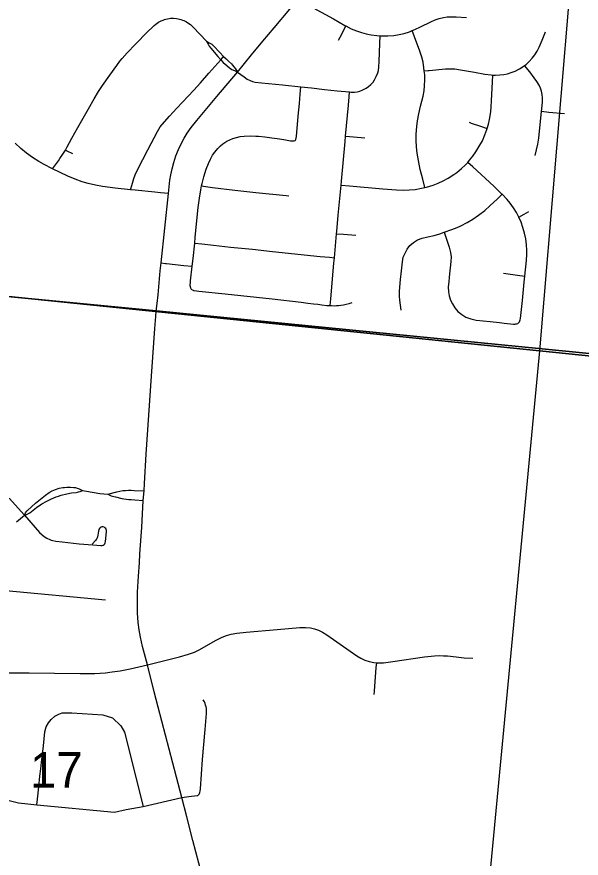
# Model space of a CAD drawing. Extents: x -1.4 to 35.4, y 0 to 22.
# Drawn here: x 29.913 to 30.581, y 13.771 to 14.766 of the extents above; entities that cross this region are included whole.
import ezdxf

# ---------------------------------------------------------------- set-up
doc = ezdxf.new("R2010")
doc.units = 0
for name, color, linetype in [('GM_X_City_Street', 7, 'Continuous'), ('GM_X_County_Road', 7, 'Continuous'), ('GM_X_Section', 7, 'Continuous'), ('GM_X_Section_Text', 7, 'Continuous'), ('GM_X_Township_Road', 7, 'Continuous'), ('SC_Scratch1', 7, 'Continuous')]:
    doc.layers.add(name, color=color, linetype=linetype)

msp = doc.modelspace()

# ---------------------------------------------------------------- linework, layer by layer
at = {"layer": 'GM_X_City_Street'}
for points in [[(30.26387, 14.77684), (30.28786, 14.76371), (30.30133, 14.75603), (30.3026, 14.7554), (30.30905, 14.75218), (30.31529, 14.74954), (30.32109, 14.74753), (30.32643, 14.74606), (30.33245, 14.74486), (30.33916, 14.74405), (30.34335, 14.74382), (30.34592, 14.74368), (30.35207, 14.74374), (30.35943, 14.74434), (30.3655, 14.74526), (30.37148, 14.74665), (30.37794, 14.74866), (30.38119, 14.74992), (30.38424, 14.75112), (30.39094, 14.75426), (30.40313, 14.7605), (30.40837, 14.76268), (30.41316, 14.76424), (30.41808, 14.76541), (30.42246, 14.76605), (30.4275, 14.76632), (30.43316, 14.7662), (30.44552, 14.76542)], [(29.97069, 14.6086), (29.97293, 14.61228), (29.9785, 14.62272), (29.98537, 14.63526), (29.99789, 14.65744), (30.00469, 14.6693), (30.00979, 14.67779), (30.01462, 14.68499), (30.0233, 14.6971), (30.03165, 14.70871), (30.03527, 14.71372), (30.03797, 14.71709), (30.04378, 14.72351), (30.0535, 14.73396), (30.06798, 14.74848), (30.07415, 14.75455), (30.07594, 14.75614), (30.07787, 14.75772), (30.08085, 14.75978), (30.08251, 14.76067), (30.08405, 14.76149), (30.08624, 14.76243), (30.08799, 14.76303), (30.08975, 14.76356), (30.0915, 14.76396), (30.0936, 14.7643), (30.09508, 14.76447), (30.09689, 14.76458), (30.0987, 14.76458), (30.10231, 14.76426), (30.10403, 14.76395), (30.10586, 14.76354), (30.10747, 14.76305), (30.10931, 14.76243), (30.11098, 14.76175), (30.11263, 14.76096), (30.1141, 14.76011), (30.11576, 14.75914), (30.11868, 14.757), (30.12184, 14.75413), (30.13773, 14.73753)], [(30.29369, 14.73843), (30.29565, 14.74216), (30.29845, 14.74749), (30.3026, 14.7554)], [(30.39596, 14.56434), (30.39353, 14.57405), (30.39066, 14.5855), (30.38841, 14.59645), (30.38702, 14.60503), (30.3862, 14.61244), (30.38582, 14.61988), (30.38588, 14.62733), (30.38648, 14.63663), (30.3873, 14.64341), (30.38874, 14.65135), (30.39089, 14.66041), (30.3939, 14.67247), (30.39507, 14.67857), (30.39576, 14.68474), (30.39605, 14.69156), (30.39586, 14.69777), (30.39534, 14.70249), (30.39498, 14.70579), (30.39389, 14.71253), (30.39249, 14.71858), (30.39028, 14.72568), (30.38396, 14.74254), (30.38119, 14.74992)], [(30.39534, 14.70249), (30.40005, 14.70279), (30.40129, 14.70287), (30.42053, 14.70454), (30.42667, 14.70481), (30.43156, 14.7046), (30.43827, 14.7037), (30.45476, 14.70065), (30.46704, 14.6985), (30.47451, 14.69751), (30.47638, 14.69742), (30.47956, 14.69727), (30.48461, 14.69748), (30.48964, 14.69808), (30.49398, 14.69898), (30.49823, 14.70027), (30.50292, 14.70215), (30.508, 14.70468), (30.51234, 14.70731), (30.5141, 14.70865), (30.51588, 14.70999), (30.51959, 14.71345), (30.52298, 14.7172), (30.52607, 14.7212), (30.52879, 14.72547), (30.5314, 14.73051), (30.53496, 14.73851), (30.53882, 14.74841)], [(30.13773, 14.73753), (30.14092, 14.73556), (30.14383, 14.73372), (30.14505, 14.73269), (30.14614, 14.7318), (30.15331, 14.72415), (30.15795, 14.71913)], [(30.13773, 14.73753), (30.13879, 14.7352), (30.13952, 14.73383), (30.14103, 14.73146), (30.14276, 14.72908), (30.15123, 14.7192), (30.15465, 14.71543)], [(30.17456, 14.70076), (30.18213, 14.69508), (30.18583, 14.69262), (30.18926, 14.69089), (30.19228, 14.68981), (30.19537, 14.68912), (30.2028, 14.68818), (30.22754, 14.68576), (30.24934, 14.68342), (30.26206, 14.68206), (30.27747, 14.68045), (30.29226, 14.67878), (30.30687, 14.67738), (30.309, 14.67718), (30.31282, 14.67719), (30.31602, 14.67759), (30.31913, 14.6784), (30.32269, 14.67981), (30.32662, 14.68188), (30.32928, 14.68371), (30.33212, 14.68627), (30.3347, 14.68913), (30.3365, 14.69178), (30.33857, 14.69571), (30.34027, 14.69981), (30.34111, 14.70293), (30.34166, 14.70708), (30.34193, 14.71357), (30.34291, 14.73459), (30.34335, 14.74382)], [(30.15465, 14.71543), (30.15668, 14.7177), (30.15795, 14.71913)], [(30.15795, 14.71913), (30.16079, 14.71641), (30.1636, 14.71375), (30.16713, 14.71054), (30.16861, 14.70906), (30.17018, 14.70718), (30.17198, 14.70483), (30.17456, 14.70076)], [(30.04765, 14.56172), (30.04916, 14.56692), (30.05151, 14.57495), (30.05325, 14.57951), (30.05638, 14.58621), (30.06813, 14.60879), (30.0799, 14.63066), (30.08296, 14.63595), (30.08513, 14.63887), (30.09375, 14.64859), (30.10255, 14.6582), (30.12262, 14.67945), (30.1306, 14.68817), (30.14038, 14.69944), (30.15465, 14.71543)], [(30.15465, 14.71543), (30.15753, 14.7124), (30.16157, 14.70862), (30.16471, 14.70594), (30.16611, 14.70499), (30.1676, 14.70412), (30.17072, 14.70256), (30.17456, 14.70076)], [(30.52645, 14.60216), (30.52821, 14.60879), (30.52969, 14.6155), (30.53083, 14.6229), (30.53414, 14.65456), (30.53444, 14.65746), (30.53518, 14.66555), (30.53524, 14.67061), (30.53485, 14.67441), (30.53401, 14.67814), (30.53278, 14.68175), (30.53122, 14.68523), (30.52869, 14.6896), (30.52548, 14.69425), (30.52008, 14.7011), (30.5141, 14.70865)], [(30.29691, 14.56719), (30.30692, 14.5663), (30.34651, 14.56275), (30.3626, 14.56164), (30.37062, 14.56135), (30.378, 14.56155), (30.38456, 14.56216), (30.39202, 14.56344), (30.39596, 14.56434), (30.39803, 14.56482), (30.4057, 14.56711), (30.41199, 14.56957), (30.41754, 14.57221), (30.42348, 14.57548), (30.43029, 14.57975), (30.43379, 14.58228), (30.43953, 14.58693), (30.44359, 14.59067), (30.44673, 14.59411), (30.44899, 14.59659), (30.45283, 14.60137), (30.45633, 14.60644), (30.46119, 14.61432), (30.4641, 14.61974), (30.46712, 14.62648), (30.46944, 14.63285), (30.46981, 14.63406), (30.4714, 14.63934), (30.47252, 14.64474), (30.47393, 14.65388), (30.4745, 14.65982), (30.47497, 14.66683), (30.476, 14.68917), (30.47638, 14.69742)], [(30.12068, 14.4434), (30.12008, 14.44392), (30.11958, 14.44461), (30.11924, 14.44518), (30.11896, 14.4458), (30.11875, 14.44653), (30.11859, 14.44714), (30.1185, 14.44786), (30.11845, 14.44926), (30.11857, 14.45211), (30.11876, 14.45418), (30.12063, 14.47118), (30.12175, 14.48022), (30.1237, 14.49843), (30.12447, 14.50554), (30.12799, 14.54079), (30.12928, 14.55192), (30.13084, 14.56178), (30.13182, 14.56646), (30.13238, 14.56912), (30.13449, 14.57696), (30.13739, 14.58587), (30.14007, 14.59288), (30.14243, 14.59804), (30.14492, 14.60243), (30.14744, 14.60607), (30.15108, 14.61044), (30.15419, 14.61359), (30.15716, 14.61601), (30.16191, 14.61912), (30.16526, 14.62095), (30.1688, 14.62241), (30.17305, 14.62368), (30.17739, 14.62457), (30.18242, 14.62515), (30.18929, 14.62541), (30.1962, 14.6251), (30.19934, 14.62492), (30.20674, 14.62418), (30.21493, 14.62323), (30.22148, 14.62228), (30.22911, 14.62104), (30.23695, 14.61973), (30.23993, 14.6195), (30.24158, 14.61966), (30.24249, 14.61998), (30.24319, 14.62055), (30.24358, 14.62131), (30.24422, 14.62478), (30.24628, 14.6489), (30.24765, 14.66375), (30.24861, 14.67488), (30.24934, 14.68342)], [(30.28398, 14.42475), (30.28468, 14.43263), (30.28842, 14.47472), (30.28899, 14.48127), (30.2915, 14.50978), (30.29173, 14.5125), (30.29348, 14.53154), (30.29691, 14.56719), (30.29736, 14.57188), (30.30176, 14.61891), (30.30233, 14.62521), (30.30562, 14.66163), (30.30641, 14.67156), (30.30687, 14.67738)], [(30.53414, 14.65456), (30.54276, 14.65366), (30.56122, 14.65174)], [(30.44858, 14.64148), (30.45087, 14.64065), (30.46179, 14.63685), (30.46981, 14.63406)], [(30.09267, 14.55718), (30.08335, 14.55821), (30.0766, 14.55895), (30.05309, 14.56115), (30.04765, 14.56172), (30.02961, 14.56362), (30.0148, 14.5655), (30.0062, 14.56703), (29.99768, 14.56901), (29.9904, 14.57124), (29.98226, 14.5741), (29.97369, 14.57785), (29.9555, 14.58646), (29.95459, 14.58689), (29.94571, 14.59145), (29.93922, 14.59518), (29.93191, 14.59998), (29.92485, 14.60516), (29.91809, 14.61069), (29.91113, 14.61697)], [(30.30233, 14.62521), (30.31149, 14.62433), (30.32509, 14.62301)], [(29.9555, 14.58646), (29.96243, 14.596), (29.96427, 14.59853), (29.96839, 14.60481), (29.97069, 14.6086)], [(29.97069, 14.6086), (29.97235, 14.60782), (29.97896, 14.60471)], [(30.50616, 14.40358), (30.50705, 14.40441), (30.50802, 14.40558), (30.50857, 14.40669), (30.50898, 14.40787), (30.50926, 14.40938), (30.5114, 14.43089), (30.51375, 14.45252), (30.51447, 14.45963), (30.5163, 14.47792), (30.51681, 14.48542), (30.51681, 14.49046), (30.51637, 14.49673), (30.51542, 14.50357), (30.51401, 14.51032), (30.51216, 14.51698), (30.50986, 14.5235), (30.50736, 14.52919), (30.50439, 14.53481), (30.50106, 14.54014), (30.497, 14.54573), (30.49338, 14.55007), (30.48735, 14.55639), (30.4869, 14.55686), (30.47755, 14.56603), (30.45271, 14.58865), (30.44673, 14.59411)], [(30.13182, 14.56646), (30.13941, 14.56515), (30.14486, 14.56421), (30.17136, 14.56116), (30.19608, 14.55858), (30.23193, 14.55488), (30.23502, 14.55461)], [(30.36813, 14.41935), (30.36656, 14.43123), (30.36613, 14.43581), (30.36599, 14.44167), (30.36742, 14.45556), (30.36842, 14.46571), (30.36942, 14.47645), (30.37057, 14.48188), (30.37257, 14.48675), (30.37529, 14.49161), (30.37843, 14.49562), (30.38259, 14.49934), (30.38745, 14.50234), (30.39289, 14.50435), (30.39976, 14.50607), (30.40706, 14.50778), (30.41364, 14.50978), (30.41893, 14.5115), (30.42809, 14.51465), (30.4343, 14.51697), (30.43879, 14.51908), (30.44594, 14.52286), (30.45286, 14.52701), (30.45952, 14.53157), (30.4669, 14.53727), (30.47303, 14.54252), (30.48196, 14.55116), (30.48735, 14.55639)], [(30.50736, 14.52919), (30.51346, 14.53271), (30.51896, 14.53589)], [(30.2915, 14.50978), (30.29961, 14.50914), (30.31427, 14.50801)], [(30.41893, 14.5115), (30.42251, 14.50092), (30.4248, 14.49376), (30.42637, 14.48732), (30.42709, 14.48231), (30.4268, 14.47687), (30.42494, 14.45841), (30.42451, 14.45298), (30.42365, 14.44683), (30.42394, 14.4411), (30.4248, 14.43609), (30.42637, 14.43123), (30.42866, 14.42665), (30.43167, 14.42193), (30.43525, 14.41792), (30.43968, 14.41434), (30.4444, 14.4112), (30.45041, 14.4089), (30.45657, 14.40762), (30.47331, 14.4059), (30.4845, 14.40453), (30.49007, 14.40391), (30.50093, 14.40279), (30.50235, 14.40282), (30.50381, 14.40296), (30.50491, 14.40317), (30.50616, 14.40358)], [(30.1237, 14.49843), (30.13215, 14.4976), (30.14578, 14.49625), (30.16618, 14.49399), (30.19218, 14.49136), (30.2157, 14.48885), (30.272, 14.48293), (30.28313, 14.48185), (30.28899, 14.48127)], [(30.08404, 14.47533), (30.08925, 14.47466), (30.09049, 14.4745), (30.11097, 14.47225), (30.12063, 14.47118)], [(30.48916, 14.46297), (30.50573, 14.46079), (30.51447, 14.45963)], [(30.12068, 14.4434), (30.1218, 14.44284), (30.1224, 14.44259), (30.12319, 14.44239), (30.1257, 14.442), (30.12877, 14.44171), (30.15971, 14.43848), (30.21538, 14.43256), (30.24976, 14.42872), (30.25751, 14.4277), (30.26424, 14.42682), (30.26935, 14.42623), (30.27418, 14.42565), (30.28021, 14.425), (30.28398, 14.42475), (30.28568, 14.42465), (30.28888, 14.42456), (30.2914, 14.42465), (30.29391, 14.42474), (30.29671, 14.42504), (30.29998, 14.42569), (30.30293, 14.42638), (30.30649, 14.42726), (30.30995, 14.4282)], [(29.92225, 14.17675), (29.92364, 14.17947), (29.92459, 14.18103), (29.92519, 14.18184), (29.92583, 14.18253), (29.93529, 14.19092), (29.94732, 14.20069), (29.95137, 14.20354), (29.95516, 14.20567), (29.95917, 14.20733), (29.9633, 14.20864), (29.96755, 14.20951), (29.96983, 14.20978), (29.97248, 14.21), (29.97682, 14.21005), (29.98053, 14.20975), (29.98277, 14.20942), (29.98478, 14.20892), (29.98721, 14.20794), (29.99084, 14.2061)], [(29.92225, 14.17675), (29.92474, 14.17763), (29.92629, 14.17829), (29.92768, 14.17905), (29.92874, 14.17977), (29.93661, 14.18597), (29.94275, 14.19015), (29.94862, 14.1936), (29.95417, 14.19634), (29.9599, 14.19866), (29.96251, 14.1995), (29.9658, 14.20055), (29.97242, 14.20216), (29.97791, 14.20311), (29.98336, 14.2038), (29.98498, 14.20401), (29.98632, 14.20429), (29.98829, 14.20489), (29.99084, 14.2061)], [(29.99084, 14.2061), (29.99571, 14.2054), (30.01162, 14.20265), (30.01628, 14.20213), (30.0209, 14.20179)], [(30.0209, 14.20179), (30.03162, 14.20457), (30.03528, 14.20532), (30.03869, 14.2059), (30.04171, 14.20616), (30.04557, 14.20634), (30.04872, 14.20634), (30.05225, 14.20614), (30.06374, 14.20551)], [(30.0209, 14.20179), (30.02248, 14.20085), (30.02469, 14.19984), (30.02665, 14.19921), (30.0301, 14.19835), (30.03749, 14.19675), (30.04001, 14.19625), (30.04298, 14.19582), (30.04569, 14.19549), (30.0485, 14.19525), (30.05289, 14.19499), (30.0629, 14.19436)], [(29.90424, 14.197), (29.92225, 14.17675), (29.94007, 14.15652), (29.94312, 14.15343), (29.94556, 14.15151), (29.94874, 14.14956), (29.95213, 14.148), (29.95392, 14.14737), (29.95567, 14.14686), (29.95932, 14.14613), (29.96673, 14.1453), (29.98712, 14.14314), (30.0032, 14.1416), (30.0125, 14.1408), (30.01436, 14.14096), (30.0155, 14.14137), (30.01651, 14.14204), (30.01731, 14.14297), (30.01786, 14.14408), (30.0183, 14.14589), (30.01938, 14.15706), (30.01932, 14.15891), (30.019, 14.16011), (30.01839, 14.16118), (30.01752, 14.16207), (30.01646, 14.16272), (30.01527, 14.16303), (30.01404, 14.16298), (30.01288, 14.16258), (30.01186, 14.16186), (30.01105, 14.16093), (30.01043, 14.15986), (30.00985, 14.1581), (30.00902, 14.15317), (30.00865, 14.15135), (30.00825, 14.15021), (30.00776, 14.149), (30.00709, 14.14795), (30.00638, 14.14688), (30.00224, 14.14258)], [(29.9128, 14.16888), (29.91763, 14.17289), (29.92225, 14.17675)]]:
    msp.add_lwpolyline(points, dxfattribs=at)
at = {"layer": 'GM_X_County_Road'}
for p, q in [((30.08404, 14.47533), (30.09267, 14.55718)), ((30.0629, 14.19436), (30.06374, 14.20551))]:
    msp.add_line(p, q, dxfattribs=at)
for points in [[(31.28967, 14.29374), (31.28967, 15.26302), (30.61205, 15.33053), (30.53168, 14.37112)], [(31.28967, 13.28857), (31.28967, 14.29374), (30.53168, 14.37112), (30.43663, 13.37028)]]:
    msp.add_lwpolyline(points, close=True, dxfattribs=at)
for points in [[(30.17456, 14.70076), (30.191, 14.72113), (30.20448, 14.73735), (30.21761, 14.75304), (30.23635, 14.77536), (30.2437, 14.78457), (30.24509, 14.78654)], [(30.09267, 14.55718), (30.0931, 14.56119), (30.09443, 14.57299), (30.09539, 14.5792), (30.09693, 14.58661), (30.09888, 14.59392), (30.10146, 14.6017), (30.10449, 14.60932), (30.10771, 14.61617), (30.11133, 14.62282), (30.11499, 14.62872), (30.11968, 14.63542), (30.12626, 14.6438), (30.14978, 14.672), (30.17456, 14.70076)], [(30.07828, 14.41808), (30.07916, 14.42712), (30.08037, 14.43751), (30.08305, 14.46598), (30.08404, 14.47533)], [(30.06374, 14.20551), (30.06441, 14.2144), (30.06635, 14.24909), (30.07248, 14.34135), (30.07401, 14.36364), (30.07657, 14.39768), (30.0777, 14.41192), (30.07828, 14.41808)], [(30.05711, 14.10464), (30.05823, 14.12057), (30.05881, 14.13116), (30.061, 14.16228), (30.0629, 14.19436)], [(30.06772, 13.99972), (30.06187, 14.02168), (30.05946, 14.03268), (30.05794, 14.04131), (30.05684, 14.05001), (30.05615, 14.06126), (30.05591, 14.07313), (30.05612, 14.08563), (30.05711, 14.10464)], [(29.87163, 13.99131), (29.87572, 13.99119), (29.90117, 13.99047), (29.92789, 13.99029), (29.95771, 13.99007), (29.98836, 13.98953), (30.00546, 13.98969), (30.01802, 13.99055), (30.02614, 13.99143), (30.03548, 13.99278), (30.04721, 13.99498), (30.06772, 13.99972)], [(30.10841, 13.84315), (30.09801, 13.88371), (30.08056, 13.94979), (30.07584, 13.96781), (30.06772, 13.99972)], [(30.13522, 13.73938), (30.13474, 13.74133), (30.12849, 13.76525), (30.1215, 13.79224), (30.11436, 13.81991), (30.10841, 13.84315)]]:
    msp.add_lwpolyline(points, dxfattribs=at)
at = {"layer": 'GM_X_Section'}
for points in [[(29.59967, 15.43769), (30.61205, 15.33053), (30.53168, 14.37112), (29.51823, 14.47498)], [(29.51823, 14.47498), (30.53168, 14.37112), (30.43663, 13.37028), (29.4209, 13.46862)]]:
    msp.add_lwpolyline(points, close=True, dxfattribs=at)
at = {"layer": 'GM_X_Township_Road'}
for points in [[(29.89447, 14.08855), (29.89548, 14.08843), (29.90038, 14.08783), (30.01832, 14.07658)], [(30.06772, 13.99972), (30.10567, 14.00947), (30.11643, 14.01229), (30.12336, 14.01476), (30.12887, 14.01742), (30.13797, 14.02267), (30.14822, 14.02862), (30.15605, 14.03256), (30.16132, 14.03466), (30.16678, 14.03621), (30.17359, 14.03743), (30.18478, 14.03855), (30.22129, 14.04167), (30.24796, 14.04397), (30.25489, 14.04404), (30.26056, 14.04346), (30.26552, 14.04239), (30.27032, 14.04073), (30.27488, 14.03853), (30.28024, 14.03523), (30.31542, 14.01069), (30.32013, 14.00782), (30.32508, 14.00547), (30.33025, 14.0037), (30.33561, 14.0026), (30.33909, 14.0023)], [(30.33909, 14.0023), (30.34107, 14.00214), (30.34718, 14.00232), (30.35823, 14.00361), (30.39575, 14.00913), (30.40755, 14.01042), (30.41371, 14.01083), (30.41828, 14.01067), (30.42281, 14.01034), (30.43308, 14.00921), (30.44274, 14.00832), (30.45277, 14.00762)], [(30.33599, 13.96483), (30.33629, 13.96857), (30.33862, 13.99659), (30.33909, 14.0023)], [(30.10841, 13.84315), (30.11683, 13.8441), (30.12653, 13.84518), (30.12725, 13.84548), (30.12784, 13.84582), (30.12848, 13.8464), (30.12888, 13.84696), (30.12935, 13.84781), (30.12976, 13.84897), (30.13005, 13.85048), (30.13041, 13.85312), (30.13314, 13.88785), (30.13621, 13.92322), (30.13782, 13.9424), (30.13783, 13.94531), (30.13759, 13.94827), (30.13721, 13.95037), (30.13666, 13.95216), (30.13604, 13.95407), (30.13517, 13.95598), (30.13374, 13.95855)], [(29.93694, 13.83443), (29.93768, 13.84108), (29.9394, 13.85563), (29.94064, 13.86821), (29.94162, 13.87684), (29.94236, 13.88473), (29.9436, 13.89435), (29.94483, 13.90396), (29.94655, 13.92049), (29.94803, 13.92641), (29.95075, 13.93134), (29.95395, 13.93528), (29.95839, 13.93923), (29.96283, 13.94169), (29.96702, 13.94293), (29.97825, 13.94314), (30.01514, 13.94072), (30.02656, 13.93721), (30.03622, 13.92755), (30.04062, 13.92008), (30.0628, 13.83246)], [(29.89461, 13.84188), (29.91516, 13.83669), (29.9263, 13.83545), (29.93694, 13.83443), (30.02898, 13.82566), (30.04281, 13.82873), (30.0628, 13.83246), (30.10841, 13.84315)]]:
    msp.add_lwpolyline(points, dxfattribs=at)
at = {"layer": 'SC_Scratch1'}
for points in [[(27.90392, 14.63781), (28.52079, 14.58036), (28.54125, 14.57846), (28.58325, 14.57408), (28.65403, 14.56693), (29.02461, 14.52902), (29.21899, 14.50147), (30.07805, 14.41861), (30.53486, 14.3735), (31.03266, 14.32433), (31.28967, 14.29451), (31.28967, 19.35489)], [(24.48967, 13.05458), (31.28967, 13.05458), (31.28967, 14.29451), (31.03266, 14.32433), (30.53486, 14.3735), (30.07805, 14.41861), (29.21899, 14.50147), (29.02461, 14.52902), (28.65403, 14.56693), (28.58325, 14.57408), (28.54125, 14.57846), (28.52079, 14.58036), (27.90392, 14.63781)]]:
    msp.add_lwpolyline(points, dxfattribs=at)

# ---------------------------------------------------------------- texts
at = {"layer": 'GM_X_Section_Text'}
msp.add_text('17', height=0.041856, rotation=0.00001, dxfattribs=at).set_placement((29.9288, 13.85475))

doc.saveas('drawing.dxf')
